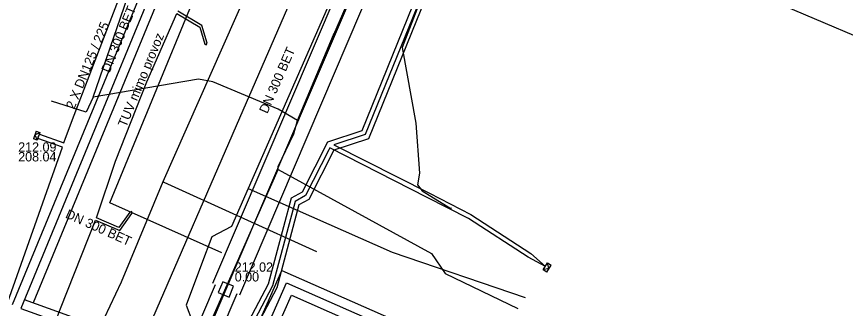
# Model space of a CAD drawing. Extents: x -596024 to -594475, y -1163820 to -1161957.
# Drawn here: x -595740.6 to -595669.7, y -1162146 to -1162121 of the extents above; entities that cross this region are included whole.
import ezdxf

# ---------------------------------------------------------------- set-up
doc = ezdxf.new("R2010")
doc.units = 0
for name, color, linetype in [('31', 7, 'Continuous'), ('Vrstva 1', 7, 'Continuous'), ('Vrstva 12', 7, 'Continuous'), ('Vrstva 13', 7, 'Continuous'), ('Vrstva 16', 7, 'Continuous'), ('Vrstva 25', 7, 'Continuous'), ('Vrstva 29', 7, 'Continuous'), ('Vrstva 30', 7, 'Continuous'), ('Vrstva 31', 7, 'Continuous'), ('Vrstva 37', 7, 'Continuous'), ('Vrstva 38', 7, 'Continuous'), ('Vrstva 4', 7, 'Continuous'), ('Vrstva 41', 7, 'Continuous'), ('Vrstva 42', 7, 'Continuous'), ('Vrstva 43', 7, 'Continuous'), ('Vrstva 55', 7, 'Continuous'), ('Vrstva 9', 7, 'Continuous')]:
    doc.layers.add(name, color=color, linetype=linetype)

# ---------------------------------------------------------------- blocks, each defined once
blk = doc.blocks.new('NN630')
at = {"layer": '31'}
for points in [[(-0.003, -0.7), (-0.703, 0)], [(-0.703, -0.7), (-0.703, 0), (0.697, 0), (0.697, -0.7)], [(-0.003, -0.7), (0.697, 0)], [(-0.703, -0.7), (0.697, -0.7)]]:
    blk.add_lwpolyline(points, dxfattribs=at)

msp = doc.modelspace()

# ---------------------------------------------------------------- linework, layer by layer
at = {"layer": 'Vrstva 1'}
for p, q in [((-595732.65, -1162136.92), (-595717.61, -1162100.45)), ((-595723.08, -1162141.21), (-595732.65, -1162136.92))]:
    msp.add_line(p, q, dxfattribs=at)
at = {"layer": 'Vrstva 13'}
for points in [[(-595775.27, -1162242.15), (-595774.949, -1162241.415), (-595764.8, -1162218.418), (-595757.576, -1162202.003), (-595740.376, -1162162.963), (-595735.045, -1162150.86), (-595731.655, -1162143.682), (-595728.111, -1162135.118), (-595714.66, -1162104.779)], [(-595728.111, -1162135.118), (-595728.03, -1162135.16), (-595714.969, -1162141.082)]]:
    msp.add_lwpolyline(points, dxfattribs=at)
at = {"layer": 'Vrstva 16'}
for points in [[(-595704.01, -1162098.21), (-595704.56, -1162099.26), (-595708.01, -1162106.74), (-595709.69, -1162110.36), (-595711.11, -1162113.55), (-595720.83, -1162135.7), (-595722.26, -1162138.96), (-595723.93, -1162139.82), (-595724.83, -1162142.16), (-595726.13, -1162145.67), (-595725.6, -1162147.1), (-595725.66, -1162147.29), (-595727.92, -1162152.04), (-595728.04, -1162152.33), (-595728.31, -1162153.02)], [(-595720.83, -1162135.7), (-595708.49, -1162141.14), (-595697.12, -1162145.01)]]:
    msp.add_lwpolyline(points, dxfattribs=at)
at = {"layer": 'Vrstva 25'}
for p, q in [((-595734.097, -1162127.902), (-595730.255, -1162116.773)), ((-595713.274, -1162122.142), (-595710.93, -1162116.573)), ((-595716.613, -1162129.889), (-595713.51, -1162122.579)), ((-595713.51, -1162122.579), (-595713.274, -1162122.142)), ((-595725.07, -1162126.346), (-595734.097, -1162127.902)), ((-595723.853, -1162126.587), (-595725.07, -1162126.346)), ((-595718.245, -1162128.911), (-595723.853, -1162126.587)), ((-595734.694, -1162129.192), (-595737.657, -1162128.245)), ((-595734.097, -1162127.902), (-595734.694, -1162129.192)), ((-595716.613, -1162129.889), (-595718.245, -1162128.911)), ((-595716.905, -1162131.037), (-595716.613, -1162129.889)), ((-595718.262, -1162133.833), (-595716.905, -1162131.037)), ((-595718.263, -1162134.073), (-595718.262, -1162133.833)), ((-595729.957, -1162160.539), (-595718.263, -1162134.073)), ((-595718.263, -1162134.073), (-595705.124, -1162141.27)), ((-595705.124, -1162141.27), (-595703.962, -1162142.956)), ((-595703.962, -1162142.956), (-595697.746, -1162145.947))]:
    msp.add_line(p, q, dxfattribs=at)
msp.add_lwpolyline([(-595710.93, -1162116.573), (-595713.51, -1162122.579), (-595716.613, -1162129.889), (-595718.245, -1162128.911), (-595723.853, -1162126.587), (-595725.07, -1162126.346), (-595734.097, -1162127.902), (-595730.255, -1162116.773)], dxfattribs=at)
at = {"layer": 'Vrstva 29'}
for points in [[(-595700.169, -1162107.863), (-595706.004, -1162105.234), (-595722.727, -1162144.326)], [(-595722.727, -1162144.326), (-595735.823, -1162174.939), (-595737.944, -1162174.05)]]:
    msp.add_lwpolyline(points, dxfattribs=at)
at = {"layer": 'Vrstva 30'}
msp.add_line((-595658.773, -1162126.974), (-595694.766, -1162111.669), dxfattribs=at)
for points in [[(-595699.656, -1162106.723), (-595706.652, -1162103.571), (-595723.876, -1162143.834)], [(-595700.682, -1162109.003), (-595705.356, -1162106.897), (-595721.578, -1162144.818)], [(-595723.646, -1162143.933), (-595736.352, -1162173.633), (-595737.557, -1162173.128)], [(-595721.808, -1162144.719), (-595735.294, -1162176.245), (-595738.331, -1162174.972)]]:
    msp.add_lwpolyline(points, dxfattribs=at)
at = {"layer": 'Vrstva 31'}
msp.add_lwpolyline([(-595722.464, -1162144.982), (-595722.071, -1162144.063), (-595722.99, -1162143.67), (-595723.383, -1162144.589)], close=True, dxfattribs=at)
at = {"layer": 'Vrstva 37'}
for points in [[(-595733.214, -1162100.053), (-595728.223, -1162101.966), (-595722.952, -1162103.987), (-595740.268, -1162145.956)], [(-595740.268, -1162145.956), (-595737.958, -1162146.786), (-595737.958, -1162146.786), (-595721.483, -1162152.707), (-595717.535, -1162143.76), (-595700.93, -1162151.088)]]:
    msp.add_lwpolyline(points, dxfattribs=at)
at = {"layer": 'Vrstva 38'}
for points in [[(-595732.928, -1162099.306), (-595721.9, -1162103.534), (-595739.208, -1162145.486)], [(-595732.739, -1162101.092), (-595724.004, -1162104.44), (-595741.008, -1162145.651)], [(-595739.997, -1162145.203), (-595721.914, -1162151.702), (-595717.944, -1162142.705), (-595700.607, -1162150.356)], [(-595740.539, -1162146.709), (-595721.052, -1162153.712), (-595717.126, -1162144.815), (-595701.253, -1162151.82)]]:
    msp.add_lwpolyline(points, dxfattribs=at)
at = {"layer": 'Vrstva 42'}
for points in [[(-595678.826, -1162061.636), (-595684.91, -1162077.943), (-595686.441, -1162081.694), (-595692.342, -1162093.366), (-595695.186, -1162096.902), (-595697.857, -1162099.93), (-595700.779, -1162105.931), (-595702.175, -1162109.343), (-595706.773, -1162120.091), (-595711.113, -1162130.777), (-595714.034, -1162131.73), (-595716.215, -1162136.023), (-595717.14, -1162136.532), (-595719.104, -1162143.874), (-595722.152, -1162149.666), (-595724.115, -1162152.014), (-595728.943, -1162160.009), (-595731.397, -1162165.634), (-595735.82, -1162174.58), (-595737.681, -1162178.783), (-595738.726, -1162180.951), (-595739.864, -1162181.561), (-595740.913, -1162182.558), (-595749.011, -1162200.87)], [(-595678.454, -1162061.782), (-595684.538, -1162078.089), (-595686.077, -1162081.86), (-595692.004, -1162093.584), (-595694.88, -1162097.16), (-595697.517, -1162100.15), (-595700.437, -1162106.059), (-595701.805, -1162109.496), (-595706.404, -1162120.245), (-595710.812, -1162131.1), (-595713.483, -1162131.971), (-595705.32, -1162136.105), (-595701.762, -1162137.916), (-595696.639, -1162141.249), (-595695.392, -1162142.361), (-595696.863, -1162141.581), (-595701.962, -1162138.262), (-595705.502, -1162136.461), (-595713.842, -1162132.237), (-595713.928, -1162132.405), (-595715.914, -1162136.314), (-595716.798, -1162136.8), (-595718.729, -1162144.021), (-595721.818, -1162149.89)], [(-595721.484, -1162150.114), (-595718.354, -1162144.168), (-595716.456, -1162137.068), (-595715.613, -1162136.605), (-595713.47, -1162132.388), (-595710.511, -1162131.423), (-595706.035, -1162120.399), (-595701.435, -1162109.649), (-595700.065, -1162106.207), (-595697.178, -1162100.37), (-595694.574, -1162097.418), (-595691.783, -1162093.948), (-595691.732, -1162093.884), (-595681.06, -1162098.503), (-595676.969, -1162100.095), (-595676.568, -1162099.079)], [(-595741.757, -1162146.447), (-595736.713, -1162132.176), (-595738.821, -1162131.423), (-595738.754, -1162131.235), (-595738.687, -1162131.047), (-595736.587, -1162131.797), (-595736.458, -1162131.387), (-595735.705, -1162129.426), (-595730.276, -1162115.239)]]:
    msp.add_lwpolyline(points, dxfattribs=at)
at = {"layer": 'Vrstva 55'}
for points in [[(-595704.545, -1162111.648), (-595703.027, -1162112.29), (-595702.91, -1162112.58), (-595703.431, -1162113.831), (-595703.268, -1162114.103), (-595694.555, -1162118.055), (-595694.49, -1162118.11), (-595694.605, -1162118.165), (-595703.352, -1162114.197), (-595703.49, -1162113.966), (-595706.04, -1162119.48), (-595707.64, -1162123.65), (-595706.48, -1162130.12), (-595706.16, -1162134.38), (-595706.35, -1162135.39), (-595705.95, -1162135.89), (-595703.476, -1162137.402), (-595703.43, -1162137.36)], [(-595740.47, -1162155.53), (-595736.89, -1162145.95), (-595733.877, -1162138.403), (-595731.816, -1162139.283), (-595730.78, -1162137.845), (-595730.78, -1162137.67), (-595730.948, -1162137.733), (-595731.884, -1162139.037), (-595733.808, -1162138.215), (-595732.17, -1162133.37), (-595729.49, -1162126.58), (-595726.92, -1162120.732), (-595724.955, -1162121.906), (-595724.534, -1162123.36), (-595724.41, -1162123.43), (-595724.339, -1162123.27), (-595724.785, -1162121.774), (-595726.836, -1162120.55)]]:
    msp.add_lwpolyline(points, dxfattribs=at)
at = {"layer": 'Vrstva 9'}
msp.add_lwpolyline([(-595729.27, -1162147.443), (-595721.542, -1162129.675), (-595710.162, -1162103.513)], dxfattribs=at)

# ---------------------------------------------------------------- block references
at = {"layer": 'Vrstva 43', "yscale": 0.5}
for p, xscale, rotation in [((-595738.754, -1162131.235), 0.5000000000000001, -109), ((-595695.392, -1162142.361), 0.5, 58.00000000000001)]:
    msp.add_blockref('NN630', p, dxfattribs=dict(at, xscale=xscale, rotation=rotation))

# ---------------------------------------------------------------- texts
at = {"layer": 'Vrstva 12'}
msp.add_text('DN 300 BET', height=0.8, rotation=66.40581, dxfattribs=at).set_placement((-595719.185, -1162129.359))
at = {"layer": 'Vrstva 4'}
for rotation, p in [(67.58906, (-595732.684, -1162125.867)), (335.85446, (-595736.521, -1162138.172))]:
    msp.add_text('DN 300 BET', height=0.8, rotation=rotation, dxfattribs=at).set_placement(p)
for s, p in [('212.09', (-595740.501, -1162132.557)), ('208.04', (-595740.501, -1162133.389)), ('212.02', (-595721.973, -1162142.819)), ('0.00', (-595721.973, -1162143.651))]:
    msp.add_text(s, height=0.8, dxfattribs=at).set_placement(p)
at = {"layer": 'Vrstva 41'}
for s, p in [('2 X DN125 / 225', (-595735.714, -1162128.984)), ('TUV mimo provoz', (-595731.265, -1162130.525))]:
    msp.add_text(s, height=0.8, rotation=67.55173, dxfattribs=at).set_placement(p)

doc.saveas('drawing.dxf')
